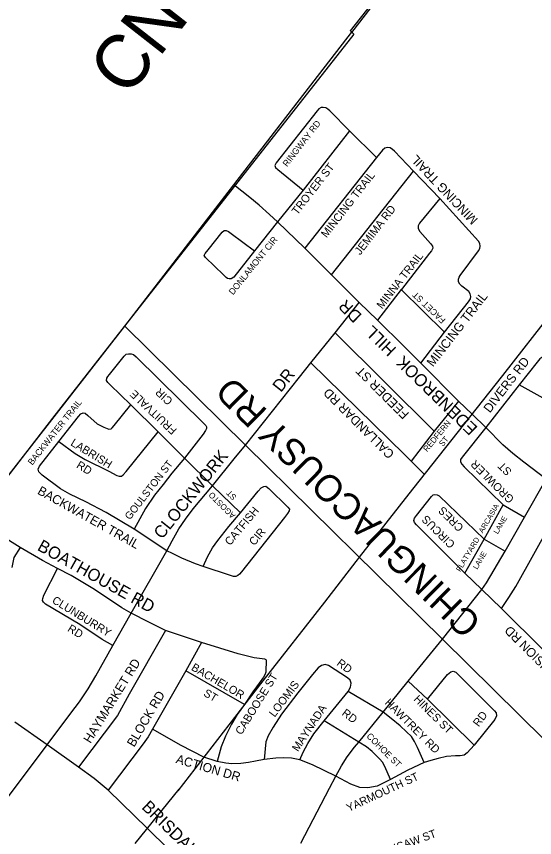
# Model space of a CAD drawing. Extents: x 586326 to 623965, y 4819854 to 4857850.
# Drawn here: x 592748 to 593723, y 4839802 to 4841346 of the extents above; entities that cross this region are included whole.
import ezdxf

# ---------------------------------------------------------------- set-up
doc = ezdxf.new("R2010")
doc.units = 0
for name, color, linetype in [('Lots_Concessions', 7, 'Continuous'), ('Major Rds and Hwys', 7, 'Continuous'), ('Major Rds Lbls', 7, 'Continuous'), ('Minor Rd Lbls', 7, 'Continuous'), ('Minor Rds', 7, 'Continuous'), ('Municipal Bdry', 7, 'Continuous'), ('Proposed Minor Rds', 7, 'Continuous'), ('Proposed Rd Lbls', 7, 'Continuous'), ('Proposed Secondary Rds', 7, 'Continuous'), ('Secondary Rds Lbls', 7, 'Continuous')]:
    doc.layers.add(name, color=color, linetype=linetype)

msp = doc.modelspace()

# ---------------------------------------------------------------- linework, layer by layer
at = {"layer": 'Lots_Concessions'}
for p, q in [((593663.2, 4840670.9), (593822.4, 4840875.5)), ((593494.1, 4840457.2), (593663.2, 4840670.9)), ((593393.8, 4840329.6), (593494.1, 4840457.2)), ((593387.5, 4840321.5), (593394.2, 4840329.9)), ((593328.3, 4840245.1), (593387.5, 4840321.5)), ((593212.5, 4840096.8), (593328.3, 4840245.1)), ((593052.4, 4839890.4), (593212.5, 4840096.8)), ((592971.6, 4839790.8), (593054.3, 4839893.5))]:
    msp.add_line(p, q, dxfattribs=at)
at = {"layer": 'Major Rds and Hwys'}
for points in [[(593378.9, 4841316.2), (593556.5, 4841545.7)], [(593157.1, 4841029.5), (593378.5, 4841315.7), (593378.9, 4841316.2)], [(592951.7, 4840764.1), (593157.1, 4841029.5)], [(592521, 4840216.1), (592526.2, 4840222.5), (592563.8, 4840268.5), (592647.9, 4840374.4), (592951.7, 4840764.1)], [(593179, 4840540.3), (592951.7, 4840764.1)], [(593549.7, 4840175.2), (593179, 4840540.3)], [(593838.2, 4839891), (593549.7, 4840175.2)]]:
    msp.add_lwpolyline(points, dxfattribs=at)
at = {"layer": 'Minor Rds'}
for points in [[(593374.5, 4841131.3), (593337.5, 4841168.6), (593333.8, 4841172.1), (593330, 4841174.1), (593325.4, 4841175.1), (593321.3, 4841174.8), (593317.4, 4841172.7), (593313.8, 4841168.8), (593236.8, 4841070.7), (593234.6, 4841065.7), (593235.6, 4841062.4), (593239.7, 4841058.2), (593287.3, 4841019.6)], [(593374.5, 4841131.3), (593287.3, 4841019.6)], [(593425.4, 4841081), (593374.5, 4841131.3)], [(593495, 4841055.5), (593459.8, 4841092.6), (593455.8, 4841096.3), (593451.1, 4841099.2), (593446.1, 4841099.8), (593441.6, 4841098.8), (593437.1, 4841095), (593425.4, 4841081)], [(593425.4, 4841081), (593290.5, 4840910.3)], [(593340.7, 4840860.1), (593495, 4841055.5)], [(593544.5, 4841003.8), (593495, 4841055.5)], [(593287.3, 4841019.6), (593239.6, 4840959.8)], [(593544.5, 4841003.8), (593506.3, 4840957.3), (593503.8, 4840952.2), (593504, 4840947.5), (593507.1, 4840942), (593527.3, 4840919.2), (593530.7, 4840914.1), (593531.5, 4840910.2), (593529.1, 4840905.6), (593525.5, 4840901), (593472.5, 4840832.7), (593472.2, 4840832.5)], [(593553.8, 4840752.5), (593599, 4840809.8), (593602.4, 4840815.4), (593603.2, 4840819.9), (593601.8, 4840824.8), (593599.2, 4840829), (593586.1, 4840839.1), (593582.3, 4840842.8), (593579.9, 4840847.1), (593579.7, 4840852.2), (593580.9, 4840855.8), (593583, 4840859.2), (593617.8, 4840905.5), (593620.1, 4840909.9), (593620.9, 4840914.4), (593620.3, 4840919), (593617.7, 4840923.7), (593544.5, 4841003.8)], [(593239.6, 4840959.8), (593196.1, 4840905.2)], [(593142.4, 4840855.4), (593137.7, 4840860.1), (593103.7, 4840892.7), (593101.4, 4840896.5), (593103.1, 4840900.5), (593109, 4840907.5), (593134.9, 4840940.3), (593139.1, 4840943.8), (593142.4, 4840944), (593147.4, 4840941.8), (593152.2, 4840938.1), (593196.1, 4840905.2)], [(593196.1, 4840905.2), (593157.1, 4840856.2), (593152.2, 4840853), (593148.1, 4840852.7), (593145.1, 4840853.6), (593142.4, 4840855.4)], [(593472.2, 4840832.5), (593427.4, 4840775.3)], [(593472.2, 4840832.5), (593553.8, 4840752.5)], [(593534.4, 4840566.1), (593347.6, 4840751.1)], [(593509, 4840694.3), (593553.8, 4840752.5)], [(593515.9, 4840484.8), (593478.1, 4840522.5), (593302.2, 4840694.9)], [(593580.1, 4840622.8), (593534.4, 4840566.1)], [(593534.4, 4840566.1), (593490.6, 4840510.1)]]:
    msp.add_lwpolyline(points, dxfattribs=at)
at = {"layer": 'Municipal Bdry'}
for p, q in [((593617, 4841626.3), (593376.3, 4841319.3)), ((593375.8, 4841319.8), (593383, 4841312.6)), ((593383, 4841312.6), (592946.3, 4840757.3)), ((592995.4, 4840819.9), (593047.2, 4840886)), ((592951.9, 4840763.9), (592995.4, 4840819.9)), ((592946.3, 4840757.3), (592816.1, 4840590.8)), ((592816.1, 4840590.8), (592625, 4840344.8))]:
    msp.add_line(p, q, dxfattribs=at)
at = {"layer": 'Proposed Minor Rds'}
for points in [[(592963.6, 4840615.8), (592924.1, 4840653.7), (592919.8, 4840658), (592917.2, 4840661.7), (592918, 4840665.8), (592920.2, 4840669.2), (592923.1, 4840672.8), (592951, 4840707.5), (592954.7, 4840710.9), (592959.2, 4840711.9), (592963.8, 4840712.1), (592968.4, 4840710.6), (592973.4, 4840706.2), (593100.2, 4840581.2), (593104.2, 4840577), (593105.8, 4840574.3), (593105.9, 4840571.2), (593104.1, 4840567.6), (593099.4, 4840560.7), (593064.6, 4840515.5)], [(593841.9, 4840651.6), (593750.1, 4840703.3), (593747.2, 4840704.8), (593744.3, 4840705.7), (593740.7, 4840705.7), (593736.6, 4840704.7), (593732.7, 4840702.4), (593727.7, 4840696.2), (593694.3, 4840653.5)], [(593694.3, 4840653.5), (593631.3, 4840573.4)], [(593808.4, 4840590.1), (593694.3, 4840653.5)], [(592827.9, 4840546.7), (592864.6, 4840594), (592869.2, 4840599.2), (592873.6, 4840601.1), (592877.2, 4840600.2), (592882.5, 4840596), (592899.7, 4840580.1), (592912.5, 4840573.9), (592922, 4840570.3), (592926, 4840570.6), (592928.4, 4840572.5), (592932.1, 4840576.8), (592963.6, 4840615.8)], [(593014.9, 4840565), (592963.6, 4840615.8)], [(592827.9, 4840546.7), (592858.7, 4840524.5), (592877.6, 4840512.9), (592921.7, 4840491), (592937, 4840483.2), (592941.4, 4840481.6), (592945.7, 4840481.8), (592949.1, 4840484.1), (592954.5, 4840490.3), (593014.9, 4840565)], [(593064.6, 4840515.5), (593014.9, 4840565)], [(593631.3, 4840573.4), (593586.8, 4840517.7), (593584, 4840513.1), (593583.8, 4840508.6), (593586.2, 4840504.3), (593590.3, 4840499.6), (593663.9, 4840427.7)], [(592969.3, 4840382), (592916.8, 4840413.2), (592878.9, 4840433.7), (592848.4, 4840447.8), (592830.8, 4840458), (592796.7, 4840483.8), (592790.3, 4840490), (592788.9, 4840495.2), (592791.3, 4840500.6), (592827.9, 4840546.7)], [(593064.6, 4840515.5), (593040.7, 4840487.3), (593024, 4840466.3), (593007.9, 4840446.1), (592991.2, 4840421), (592969.3, 4840382)], [(593116.8, 4840463.4), (593064.6, 4840515.5)], [(593169.5, 4840412.8), (593202.7, 4840453.4), (593208.5, 4840459.6), (593213.4, 4840462.6), (593217.3, 4840462.8), (593223.1, 4840458.9), (593258.7, 4840423.8), (593261.7, 4840419.9), (593261.2, 4840416.8), (593258, 4840411.5), (593252.3, 4840404.2), (593171.4, 4840301.9), (593167.7, 4840297.3), (593164.9, 4840294.8), (593161.2, 4840293.1), (593156.3, 4840293.4), (593151, 4840295), (593099.4, 4840311.8)], [(593169.5, 4840412.8), (593116.8, 4840463.4)], [(593591.9, 4840299.7), (593500.6, 4840390.5), (593497.4, 4840394.9), (593495.9, 4840398.7), (593497, 4840402.8), (593500.6, 4840408), (593529, 4840443.5), (593532.5, 4840446.4), (593535.3, 4840447), (593539.5, 4840446.6), (593543.7, 4840444.5), (593628.1, 4840363.5)], [(593660.6, 4840233), (593674.4, 4840253.6), (593687.9, 4840274.6), (593783, 4840445.4)], [(593628.1, 4840363.5), (593663.9, 4840427.7)], [(593663.9, 4840427.7), (593704, 4840404.4)], [(593099.4, 4840311.8), (593107.8, 4840329.9), (593117.1, 4840346.9), (593127.2, 4840361.1), (593147.9, 4840387.2), (593169.5, 4840412.8)], [(592755.2, 4840347.9), (592734.8, 4840360.1), (592708.4, 4840378.8), (592705.2, 4840380.9), (592702.5, 4840382.6), (592699.4, 4840383.5), (592695.7, 4840382.3), (592691.8, 4840378.7), (592632.9, 4840306.5)], [(593031, 4840341.5), (592969.3, 4840382)], [(593591.9, 4840299.7), (593628.1, 4840363.5)], [(593628.1, 4840363.5), (593668, 4840340.8)], [(592755.2, 4840347.9), (592743.4, 4840328.9), (592739.2, 4840310)], [(592825.1, 4840307.9), (592797.3, 4840322.9), (592755.2, 4840347.9)], [(593099.4, 4840311.8), (593084.8, 4840317.1), (593059.5, 4840327.5), (593041.4, 4840336.6), (593031, 4840341.5)], [(592929.6, 4840163.6), (592909.6, 4840174.4), (592867.4, 4840202.7), (592802.7, 4840241.3), (592798.9, 4840244.7), (592797.2, 4840247.8), (592797.5, 4840252), (592799.8, 4840258), (592825.1, 4840307.9)], [(592963.9, 4840223.9), (592946.6, 4840234), (592894.9, 4840268.5), (592851.2, 4840294.9), (592825.1, 4840307.9)], [(593624.1, 4840268.5), (593591.9, 4840299.7)], [(593624.1, 4840268.5), (593660.6, 4840233)], [(593028.3, 4840191.7), (592997.3, 4840207.1), (592963.9, 4840223.9)], [(593660.6, 4840233), (593815.6, 4840079.7), (593819.1, 4840076.8), (593823.1, 4840075.2), (593826.9, 4840075.2), (593830.5, 4840076.9), (593834.3, 4840080.2), (593839.2, 4840086.7), (593857.7, 4840110.7), (593891.8, 4840155.6), (593897.7, 4840162.1), (593938.1, 4840193.3)], [(593028.3, 4840191.7), (592960.4, 4840071.7), (592938.3, 4840031.9), (592865.1, 4839934.9)], [(593096.4, 4840168.9), (593028.3, 4840191.7)], [(593096.4, 4840168.9), (593066.8, 4840115.7)], [(593217.8, 4840136.4), (593215.4, 4840137.6), (593195.1, 4840140.4), (593165.4, 4840147.7), (593096.4, 4840168.9)], [(593217.8, 4840136.4), (593217.5, 4840113.4), (593215.7, 4840108.4), (593213, 4840103.8), (593204.7, 4840092.8), (593193, 4840076.2), (593177.4, 4840052.3)], [(593372, 4840077.2), (593376.9, 4840085.3), (593377.8, 4840092.7), (593376.1, 4840098.1), (593371, 4840102.4), (593335, 4840125.5), (593328.9, 4840127.4), (593322.2, 4840125.9), (593315.6, 4840121.2), (593304.9, 4840108.6), (593277.3, 4840074.7), (593246.8, 4840034.2), (593231.2, 4840009.8), (593221.8, 4839993.3), (593217.6, 4839982), (593214.1, 4839949.1)], [(593066.8, 4840115.7), (593004.1, 4840005.9)], [(593177.4, 4840052.3), (593066.8, 4840115.7)], [(593521.7, 4840062.2), (593559.3, 4840108.8), (593565.7, 4840113.9), (593570.1, 4840115.1), (593575.1, 4840113.1), (593647.4, 4840040.7), (593650.9, 4840036.7), (593651.6, 4840031.4), (593648.4, 4840024.5), (593609.5, 4839976.2)], [(593521.7, 4840062.2), (593485.5, 4840096.6)], [(593327.3, 4840021.9), (593372, 4840077.2)], [(593437.9, 4840037.9), (593372, 4840077.2)], [(593177.4, 4840052.3), (593163.4, 4840033.9), (593152.8, 4840015.5), (593141.2, 4839992.8), (593133.3, 4839973.1), (593125.6, 4839945.1)], [(593609.5, 4839976.2), (593521.7, 4840062.2)], [(593515.3, 4839943.4), (593502.7, 4839971.3), (593497.1, 4839982.7), (593491.7, 4839992), (593481.9, 4840000.9), (593470.1, 4840012.5), (593453.2, 4840026.3), (593437.9, 4840037.9)], [(593281.3, 4839948.4), (593287.9, 4839962.9), (593296.5, 4839979.1), (593307.9, 4839997), (593327.3, 4840021.9)], [(593392.1, 4839981.9), (593327.3, 4840021.9)], [(593004.1, 4840005.9), (592995.9, 4839991.9), (592986.7, 4839978.6), (592920.8, 4839891.3)], [(593100.8, 4839953.5), (593058.1, 4839975.3), (593004.1, 4840005.9)], [(593451.9, 4839911.6), (593441.3, 4839935.7), (593436.9, 4839944), (593431.7, 4839949.9), (593424.5, 4839957.4), (593417.7, 4839963.9), (593406.5, 4839973), (593392.1, 4839981.9)], [(593609.5, 4839976.2), (593596.3, 4839961.4), (593590.8, 4839957.3), (593582.9, 4839955.7), (593574, 4839955.9), (593557.1, 4839954.5), (593541.4, 4839951.1), (593527.8, 4839947.3), (593515.3, 4839943.4)], [(593125.6, 4839945.1), (593100.8, 4839953.5)], [(593214.1, 4839949.1), (593197.7, 4839945.7), (593184.6, 4839943.1), (593170.5, 4839941.3), (593153.4, 4839941), (593141.8, 4839941.9), (593125.6, 4839945.1)], [(593281.3, 4839948.4), (593265.6, 4839951.4), (593249.8, 4839952.4), (593236.3, 4839951.5), (593214.1, 4839949.1)], [(593349, 4839917.5), (593304.9, 4839939.2), (593281.3, 4839948.4)], [(593515.3, 4839943.4), (593484.7, 4839929.2), (593451.9, 4839911.6)], [(593451.9, 4839911.6), (593427, 4839898.8), (593409.5, 4839895.7), (593394.5, 4839896.4), (593377.2, 4839902.4), (593349, 4839917.5)]]:
    msp.add_lwpolyline(points, dxfattribs=at)
at = {"layer": 'Proposed Secondary Rds'}
for points in [[(593239.6, 4840959.8), (593224.5, 4840973.6), (593204.7, 4840991.3), (593187.4, 4841005.9), (593157.1, 4841029.5)], [(593290.5, 4840910.3), (593239.6, 4840959.8)], [(593340.7, 4840860.1), (593290.5, 4840910.3)], [(593393, 4840808.2), (593340.7, 4840860.1), (593339.8, 4840861)], [(593347.6, 4840751.1), (593393, 4840808.2)], [(593427.4, 4840775.3), (593393, 4840808.2)], [(593509, 4840694.3), (593477.2, 4840726.2), (593427.4, 4840775.3)], [(593302.2, 4840694.9), (593347.6, 4840751.1)], [(593280.5, 4840667.7), (593302.2, 4840694.9)], [(593580.1, 4840622.8), (593509, 4840694.3)], [(593179, 4840540.3), (593280.5, 4840667.7)], [(593605.7, 4840598.1), (593580.1, 4840622.8)], [(593631.3, 4840573.4), (593605.7, 4840598.1)], [(593744.7, 4840476.3), (593702.6, 4840507.9), (593682.3, 4840524.3), (593663.3, 4840540.8), (593631.3, 4840573.4)], [(593116.8, 4840463.4), (593157.7, 4840514.1), (593179, 4840540.3)], [(593704, 4840404.4), (593744.7, 4840476.3)], [(593031, 4840341.5), (593041.2, 4840360.3), (593053.7, 4840382.6), (593065.9, 4840401.2), (593080.4, 4840420.2), (593116.8, 4840463.4)], [(593668, 4840340.8), (593704, 4840404.4)], [(592963.9, 4840223.9), (593031, 4840341.5)], [(593624.1, 4840268.5), (593632.8, 4840281.5), (593668, 4840340.8)], [(593549.7, 4840175.2), (593624.1, 4840268.5)], [(592929.6, 4840163.6), (592963.9, 4840223.9)], [(593485.5, 4840096.6), (593549.7, 4840175.2)], [(592805.9, 4839976.6), (592850.4, 4840035.9), (592866.5, 4840057.3), (592882.9, 4840081.7), (592897.5, 4840106.2), (592929.6, 4840163.6)], [(593437.9, 4840037.9), (593485.5, 4840096.6)], [(593392.1, 4839981.9), (593437.9, 4840037.9)], [(592805.9, 4839976.6), (592745, 4840019.2)], [(592651.3, 4839748.4), (592661.1, 4839770.1), (592671, 4839791.1), (592682.2, 4839809.8), (592700.6, 4839836.6), (592805.9, 4839976.6)], [(592865.1, 4839934.9), (592805.9, 4839976.6)], [(593349, 4839917.5), (593359.9, 4839937.2), (593370.6, 4839953.8), (593384.2, 4839972.3), (593392.1, 4839981.9)], [(592920.8, 4839891.3), (592894.5, 4839913.1), (592865.1, 4839934.9)], [(593283.1, 4839791.8), (593337.1, 4839895.2), (593349, 4839917.5)], [(592994.4, 4839819), (592920.8, 4839891.3)], [(593202.6, 4839635), (593159.6, 4839661.6), (593148.9, 4839669.3), (593138.7, 4839677.4), (593125.3, 4839690.1), (593111.7, 4839703.7), (592994.4, 4839819)]]:
    msp.add_lwpolyline(points, dxfattribs=at)

# ---------------------------------------------------------------- texts
at = {"layer": 'Lots_Concessions'}
msp.add_text('CN 2 W.H.S.', height=100, rotation=52, dxfattribs=at).set_placement((592956.7, 4841191.4))
at = {"layer": 'Major Rds Lbls'}
msp.add_text('CHINGUACOUSY RD', height=49.998, rotation=135.5527, dxfattribs=at).set_placement((593625.6, 4840209.2))
at = {"layer": 'Minor Rd Lbls'}
for s, height, rotation, p in [('RINGWAY RD', 12, 52.1331, (593257.4, 4841062.5)), ('MINCING TRAIL', 17, 133.5228, (593617.5, 4840964.7)), ('TROYER ST', 15.06, 52.1331, (593276.6, 4840971.8)), ('MINCING TRAIL', 15.058, 52.1331, (593331.6, 4840928.9)), ('JEMIMA RD', 15.06, 52.1331, (593394.9, 4840896.6)), ('DONLAMONT CIR', 12, 51.0788, (593155.7, 4840821.6)), ('MINNA TRAIL', 15.058, 52.1331, (593436.3, 4840795)), ('FACET ST', 12, 136.5423, (593556.7, 4840776.4)), ('MINCING TRAIL', 17, 52.1331, (593532, 4840686.1)), ('FEEDER ST', 17, 135.1248, (593487.9, 4840599.6)), ('CALLANDAR RD', 17, 135.1248, (593460.4, 4840524.9)), ('REDFERN ', 11, 50.2959, (593520.9, 4840526.6)), ('ST', 11, 50.2959, (593550.5, 4840536.5)), ('BUCKSAW ST', 15.06, 20.1063, (593414.5, 4839758.1))]:
    msp.add_text(s, height=height, rotation=rotation, dxfattribs=at).set_placement(p)
at = {"layer": 'Proposed Rd Lbls'}
for s, height, rotation, p in [('DIVERS RD', 17, 52.2804, (593639, 4840599.6)), ('DR', 22.95, 51.3884, (593245.8, 4840638.2)), ('FRUITVALE', 15.06, 136.9028, (593051.1, 4840569.5)), ('CIR', 15.06, 136.9028, (593043.4, 4840624.8)), ('BACKWATER TRAIL', 12, 51.5742, (592777.8, 4840501.5)), ('LABRISH', 15.06, 328.5002, (592848.6, 4840540.6)), ('CLOCKWORK', 22.95, 51.3884, (593022.2, 4840362)), ('GOULSTON ST', 14, 52.4128, (592961.6, 4840398.5)), ('GROWLER', 15.06, 135.1646, (593685.7, 4840440)), ('RD', 15.06, 328.5002, (592859.5, 4840498.6)), ('ST', 15.06, 135.1646, (593681.4, 4840491.7)), ('BACKWATER TRAIL', 17, 330.7722, (592786.2, 4840449.3)), ('AGOSTO', 11, 135.1129, (593161, 4840408.7)), ('ST', 11, 135.1129, (593163.2, 4840443.3)), ('CATFISH', 15.06, 49.9898, (593150.1, 4840350.2)), ('CRES', 15.06, 135.1248, (593590.8, 4840386.5)), ('ARCASIA', 10, 59.2646, (593625.7, 4840373.8)), ('CIRCUS', 15.06, 135.1248, (593574.6, 4840355.1)), ('LANE', 10, 59.2646, (593653.7, 4840372)), ('CIR', 15.06, 49.9898, (593195.7, 4840350)), ('BOATHOUSE RD', 22.95, 330.7722, (592785.7, 4840343.7)), ('FLATYARD', 10, 59.2646, (593583.2, 4840301.2)), ('LANE', 10, 59.2646, (593615, 4840305.6)), ('CLUNBURRY', 15.06, 328.5002, (592813.7, 4840244.5)), ('RD', 15.06, 328.5002, (592842.9, 4840191.3)), ('AFFUSION RD', 17, 135.1646, (593786.2, 4840093.3)), ('HAYMARKET RD', 17, 58.2681, (592887.3, 4839978.2)), ('BACHELOR', 15.06, 329.6476, (593075.7, 4840118.1)), ('RD', 15.06, 322.9311, (593349.5, 4840127.5)), ('CABOOSE ST', 15.06, 58.1509, (593171.5, 4839994.1)), ('LOOMIS', 15.06, 52.9311, (593234, 4840027.5)), ('ST', 15.06, 329.6476, (593098.8, 4840069.7)), ('BLOCK RD', 17, 59.6476, (592969.5, 4839971.2)), ('HINES ST', 15.06, 315.1513, (593494.4, 4840061.3)), ('MAYNADA', 15.06, 56.7055, (593277.9, 4839962.7)), ('HAWTREY RD', 15.06, 315.1513, (593440, 4840054.5)), ('RD', 15.06, 322.9311, (593359.1, 4840033.6)), ('RD', 15.06, 52.9311, (593617.8, 4840009.4)), ('COHOE ST', 12, 315.1513, (593405.8, 4839991.8)), ('ACTION DR', 17, 343.6584, (593046.8, 4839942.7)), ('YARMOUTH ST', 15.057, 24.8184, (593373.4, 4839850.2))]:
    msp.add_text(s, height=height, rotation=rotation, dxfattribs=at).set_placement(p)
at = {"layer": 'Secondary Rds Lbls'}
for s, rotation, p in [('EDENBROOK  HILL   DR', 135.8142, (593617.3, 4840573.1)), ('BRISDALE DR', 315.657, (592982.3, 4839857.9))]:
    msp.add_text(s, height=22.95, rotation=rotation, dxfattribs=at).set_placement(p)

doc.saveas('drawing.dxf')
